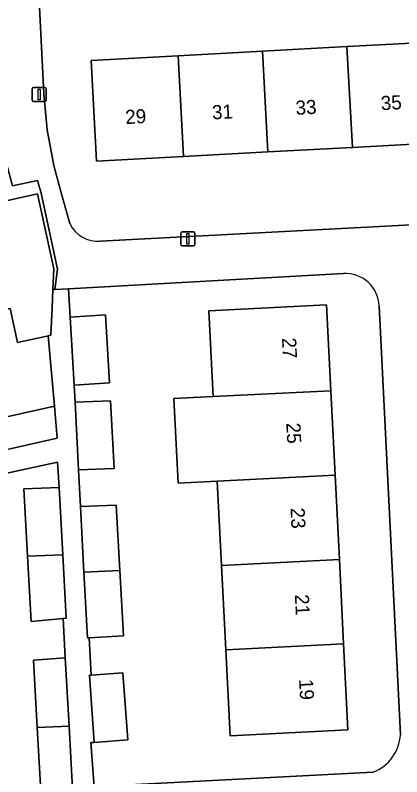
# Model space of a CAD drawing. Extents: x 160554 to 161248, y 385329 to 386506.
# Drawn here: x 160874 to 160901.4, y 385402.6 to 385456.7 of the extents above; entities that cross this region are included whole.
import ezdxf

# ---------------------------------------------------------------- set-up
doc = ezdxf.new("R2010")
doc.units = 0
for name, color, linetype in [('IMGEO_Erf', 7, 'Continuous'), ('IMGEO_Lichtmast', 7, 'Continuous'), ('IMGEO_Pand', 7, 'Continuous'), ('IMGEO_Pand_nummerreeks', 7, 'Continuous'), ('IMGEO_Voetpad_open', 7, 'Continuous')]:
    doc.layers.add(name, color=color, linetype=linetype)

msp = doc.modelspace()

# ---------------------------------------------------------------- linework, layer by layer
at = {"layer": 'IMGEO_Erf'}
for points in [[(160875.415, 385462.489), (160875.971, 385451.098), (160876.223, 385448.541), (160876.68, 385446.013), (160877.149, 385444.331), (160877.831, 385441.882)], [(160876.281, 385433.916), (160875.896, 385433.822), (160874.526, 385433.524), (160874.104, 385433.432), (160873.58, 385435.838), (160867.945, 385434.613), (160862.082, 385433.337), (160856.218, 385432.062), (160850.228, 385430.759), (160848.452, 385438.924), (160854.444, 385440.227), (160860.308, 385441.503), (160866.171, 385442.778), (160872.167, 385444.082), (160872.34, 385443.288), (160875.523, 385443.98), (160876.677, 385438.676), (160876.617, 385437.192), (160876.752, 385437.199), (160876.959, 385438.645), (160875.786, 385444.037), (160875.528, 385444.927), (160873.745, 385444.568), (160873.18, 385446.657)], [(160879.995, 385440.637), (160924.557, 385442.982)], [(160841.01, 385438.612), (160843.236, 385428.48), (160845.15, 385419.71), (160852.205, 385421.122), (160852.174, 385421.299), (160851.705, 385423.645), (160851.891, 385423.682), (160852.138, 385423.731), (160856.472, 385424.599), (160856.734, 385423.289), (160859.471, 385423.843), (160859.239, 385424.966), (160863.685, 385425.971), (160868.273, 385427.008), (160868.816, 385424.788), (160872.319, 385425.591), (160871.846, 385427.816), (160876.737, 385428.922), (160876.281, 385433.916)], [(160897.243, 385438.326), (160877.729, 385437.253), (160877.842, 385435.243), (160880.357, 385435.392), (160880.642, 385430.564), (160878.127, 385430.416), (160878.191, 385429.193), (160880.717, 385429.297), (160880.976, 385424.49), (160878.445, 385424.385), (160878.582, 385421.795), (160881.111, 385421.882), (160881.365, 385417.247), (160881.62, 385412.598), (160879.203, 385412.47), (160879.343, 385409.828), (160881.588, 385409.991), (160881.935, 385405.215), (160879.559, 385405.043), (160879.324, 385405.026), (160879.55, 385401.9), (160880.663, 385401.968), (160899.343, 385402.939)], [(160901.273, 385405.579), (160899.774, 385436.049)], [(160875.765, 385401.582), (160875.508, 385406.109), (160875.238, 385410.883), (160877.499, 385411.037), (160877.354, 385413.85), (160875.084, 385413.621), (160874.821, 385418.264), (160874.551, 385423.038), (160877.057, 385423.146), (160876.958, 385424.928), (160858.639, 385420.972), (160859.937, 385414.964), (160863.024, 385415.63), (160864.301, 385409.767), (160865.567, 385403.903), (160862.47, 385403.235), (160863.736, 385397.37)]]:
    msp.add_lwpolyline(points, dxfattribs=at)
for points in [[(160915.847, 385448.268), (160909.856, 385447.942), (160903.865, 385447.615), (160897.873, 385447.289), (160891.882, 385446.963), (160885.891, 385446.637), (160879.722, 385446.301), (160879.333, 385453.455), (160885.501, 385453.791), (160891.492, 385454.117), (160897.483, 385454.443), (160903.475, 385454.769), (160909.466, 385455.096), (160915.457, 385455.422), (160921.633, 385455.758), (160922.022, 385448.604)], [(160887.985, 385429.59), (160887.68, 385435.693), (160896.041, 385436.111), (160896.346, 385430.008), (160896.646, 385424.016), (160896.945, 385418.023), (160897.245, 385412.03), (160897.55, 385405.93), (160889.189, 385405.512), (160888.884, 385411.612), (160888.584, 385417.605), (160888.285, 385423.598), (160885.509, 385423.459), (160885.21, 385429.451)]]:
    msp.add_lwpolyline(points, close=True, dxfattribs=at)
for centre, radius, start, end in [((160879.773, 385442.754), 2.128, 204.1746, 275.9998), ((160897.377, 385435.93), 2.4, 2.8517, 93.1964), ((160898.273, 385405.747), 3.004, 290.8589, 356.803)]:
    msp.add_arc(centre, radius, start, end, dxfattribs=at)
at = {"layer": 'IMGEO_Lichtmast'}
for p, q in [((160875.156, 385450.637), (160875.156, 385451.437)), ((160875.156, 385451.437), (160875.156, 385450.637)), ((160875.256, 385451.537), (160876.046, 385451.537)), ((160876.046, 385451.537), (160875.256, 385451.537)), ((160876.146, 385451.437), (160876.146, 385450.637)), ((160876.146, 385450.637), (160876.146, 385451.437)), ((160876.046, 385450.537), (160875.256, 385450.537)), ((160875.256, 385450.537), (160876.046, 385450.537)), ((160885.704, 385440.4), (160885.704, 385441.2)), ((160885.704, 385441.2), (160885.704, 385440.4)), ((160885.804, 385441.3), (160886.594, 385441.3)), ((160886.594, 385441.3), (160885.804, 385441.3)), ((160886.694, 385441.2), (160886.694, 385440.4)), ((160886.694, 385440.4), (160886.694, 385441.2)), ((160886.594, 385440.3), (160885.804, 385440.3)), ((160885.804, 385440.3), (160886.594, 385440.3))]:
    msp.add_line(p, q, dxfattribs=at)
for points in [[(160875.576, 385451.412), (160875.726, 385451.412), (160875.726, 385450.662), (160875.576, 385450.662), (160875.576, 385451.412)], [(160886.124, 385441.175), (160886.274, 385441.175), (160886.274, 385440.425), (160886.124, 385440.425), (160886.124, 385441.175)]]:
    msp.add_lwpolyline(points, dxfattribs=at)
for centre, start, end in [((160875.256, 385451.437), 90, 180), ((160875.256, 385451.437), 90, 180), ((160876.046, 385451.437), 0, 90), ((160876.046, 385451.437), 360, 90), ((160875.256, 385450.637), 180, 270), ((160875.256, 385450.637), 180, 270), ((160876.046, 385450.637), 270, 0), ((160876.046, 385450.637), 270, 0), ((160885.804, 385441.2), 90, 180), ((160885.804, 385441.2), 90, 180), ((160886.594, 385441.2), 0, 90), ((160886.594, 385441.2), 360, 90), ((160885.804, 385440.4), 180, 270), ((160885.804, 385440.4), 180, 270), ((160886.594, 385440.4), 270, 0), ((160886.594, 385440.4), 270, 0)]:
    msp.add_arc(centre, 0.1, start, end, dxfattribs=at)
at = {"layer": 'IMGEO_Pand'}
for points in [[(160897.873, 385447.289), (160903.865, 385447.615), (160903.475, 385454.769), (160897.483, 385454.443)], [(160885.891, 385446.637), (160891.882, 385446.963), (160891.492, 385454.117), (160885.501, 385453.791)], [(160897.483, 385454.443), (160891.492, 385454.117), (160891.882, 385446.963), (160897.873, 385447.289)], [(160885.501, 385453.791), (160879.333, 385453.455), (160879.722, 385446.301), (160885.891, 385446.637)], [(160875.523, 385443.98), (160872.34, 385443.288), (160872.167, 385444.082), (160866.171, 385442.778), (160867.945, 385434.613), (160873.58, 385435.838), (160874.104, 385433.432), (160874.526, 385433.524), (160875.896, 385433.822), (160876.281, 385433.916), (160876.487, 385433.967), (160876.564, 385435.885), (160876.617, 385437.192), (160876.677, 385438.676)], [(160896.346, 385430.008), (160896.041, 385436.111), (160887.68, 385435.693), (160887.985, 385429.59)], [(160878.127, 385430.416), (160880.642, 385430.564), (160880.357, 385435.392), (160877.842, 385435.243)], [(160896.346, 385430.008), (160887.985, 385429.59), (160885.21, 385429.451), (160885.509, 385423.459), (160888.285, 385423.598), (160896.646, 385424.016)], [(160880.976, 385424.49), (160880.717, 385429.297), (160878.191, 385429.193), (160878.445, 385424.385)], [(160876.737, 385428.922), (160871.846, 385427.816), (160872.319, 385425.591), (160876.915, 385426.643)], [(160896.945, 385418.023), (160896.646, 385424.016), (160888.285, 385423.598), (160888.584, 385417.605)], [(160877.324, 385418.354), (160877.057, 385423.146), (160874.551, 385423.038), (160874.821, 385418.264)], [(160881.365, 385417.247), (160881.111, 385421.882), (160878.582, 385421.795), (160878.828, 385417.12)], [(160877.324, 385418.354), (160874.821, 385418.264), (160875.084, 385413.621), (160877.354, 385413.85), (160877.573, 385413.872)], [(160897.245, 385412.03), (160896.945, 385418.023), (160888.584, 385417.605), (160888.884, 385411.612)], [(160881.365, 385417.247), (160878.828, 385417.12), (160879.074, 385412.463), (160879.203, 385412.47), (160881.62, 385412.598)], [(160888.884, 385411.612), (160889.189, 385405.512), (160897.55, 385405.93), (160897.245, 385412.03)], [(160877.499, 385411.037), (160875.238, 385410.883), (160875.508, 385406.109), (160877.769, 385406.191)], [(160881.588, 385409.991), (160879.343, 385409.828), (160879.213, 385409.819), (160879.559, 385405.043), (160881.935, 385405.215)], [(160877.769, 385406.191), (160875.508, 385406.109), (160875.765, 385401.582), (160877.7, 385401.716), (160878.016, 385401.738)]]:
    msp.add_lwpolyline(points, close=True, dxfattribs=at)
at = {"layer": 'IMGEO_Voetpad_open'}
for points in [[(160877.831, 385441.882), (160877.149, 385444.331), (160876.68, 385446.013), (160876.223, 385448.541), (160875.971, 385451.098), (160875.415, 385462.489), (160872.321, 385462.323), (160872.804, 385453.308), (160872.807, 385453.283), (160873.18, 385446.657), (160873.745, 385444.568), (160875.528, 385444.927), (160875.786, 385444.037), (160876.959, 385438.645), (160876.752, 385437.199), (160877.729, 385437.253), (160897.243, 385438.326)], [(160924.557, 385442.982), (160879.995, 385440.637)], [(160879.55, 385401.9), (160879.324, 385405.026), (160879.559, 385405.043), (160879.213, 385409.819), (160879.343, 385409.828), (160879.203, 385412.47), (160879.074, 385412.463), (160878.828, 385417.12), (160878.582, 385421.795), (160878.445, 385424.385), (160878.191, 385429.193), (160878.127, 385430.416), (160877.842, 385435.243), (160877.729, 385437.253), (160876.752, 385437.199), (160876.617, 385437.192), (160876.564, 385435.885), (160876.487, 385433.967), (160876.281, 385433.916), (160876.737, 385428.922), (160876.915, 385426.643), (160872.319, 385425.591)], [(160899.774, 385436.049), (160901.273, 385405.579)], [(160858.639, 385420.972), (160876.958, 385424.928), (160877.057, 385423.146), (160877.324, 385418.354), (160877.573, 385413.872), (160877.354, 385413.85), (160877.499, 385411.037), (160877.769, 385406.191), (160878.016, 385401.738)], [(160899.343, 385402.939), (160880.663, 385401.968), (160880.838, 385399.115), (160881.45, 385399.147), (160881.597, 385399.155), (160916.242, 385400.957)]]:
    msp.add_lwpolyline(points, dxfattribs=at)
for centre, radius, start, end in [((160879.773, 385442.754), 2.128, 204.1746, 275.9998), ((160897.377, 385435.93), 2.4, 2.8517, 93.1964), ((160898.273, 385405.747), 3.004, 290.8589, 356.803)]:
    msp.add_arc(centre, radius, start, end, dxfattribs=at)

# ---------------------------------------------------------------- texts
at = {"layer": 'IMGEO_Pand_nummerreeks'}
for s, rotation, p in [('35', 3.1164, (160899.91, 385449.924)), ('31', 3.1164, (160887.937, 385449.272)), ('33', 3.1164, (160893.867, 385449.595)), ('29', 3.1164, (160881.782, 385448.937)), ('27', 272.8623, (160892.875, 385433.754)), ('25', 272.8646, (160893.176, 385427.718)), ('23', 272.8623, (160893.478, 385421.682)), ('21', 272.8623, (160893.786, 385415.533)), ('19', 272.8623, (160894.086, 385409.518))]:
    msp.add_text(s, height=1, rotation=rotation, dxfattribs=at).set_placement(p)

doc.saveas('drawing.dxf')
